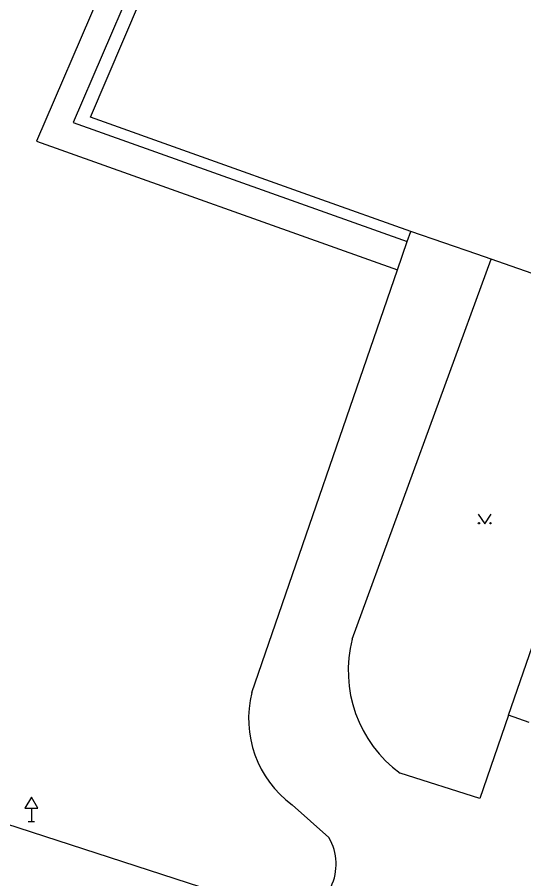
# Model space of a CAD drawing. Extents: x -599951 to -598963, y -1164095 to -1162939.
# Drawn here: x -599085.8 to -599046.6, y -1163587.2 to -1163520.6 of the extents above; entities that cross this region are included whole.
import ezdxf

# ---------------------------------------------------------------- set-up
doc = ezdxf.new("R2010")
doc.units = 0
for name, color, linetype in [('Level 10', 7, 'Continuous'), ('Level 11', 7, 'Continuous'), ('Level 34', 7, 'Continuous'), ('Level 36', 7, 'Continuous'), ('Level 51', 7, 'Continuous')]:
    doc.layers.add(name, color=color, linetype=linetype)

msp = doc.modelspace()

# ---------------------------------------------------------------- linework, layer by layer
at = {"layer": 'Level 10'}
msp.add_lwpolyline([(-599090.76, -1163581.6), (-599064.53, -1163590.11), (-599061.72, -1163591.02)], dxfattribs=at)
at = {"layer": 'Level 11'}
for points in [[(-599069.81, -1163496.61), (-599084.28, -1163530.18), (-599056.35, -1163540.14)], [(-599067.99, -1163497.5), (-599081.45, -1163528.73), (-599055.59, -1163537.95)], [(-599067.63, -1163572.8), (-599056.35, -1163540.14), (-599055.59, -1163537.95), (-599055.32, -1163537.16)], [(-599059.85, -1163568.66), (-599049.09, -1163539.31)], [(-599047.75, -1163574.54), (-599049.98, -1163580.99), (-599056.15, -1163579.03)], [(-599061.65, -1163584.01), (-599064.51, -1163581.47)]]:
    msp.add_lwpolyline(points, dxfattribs=at)
for centre, radius, start, end in [((-599050.34, -1163571.112), 9.821, 165.54424, 233.72841), ((-599059.57, -1163574.796), 8.303, 166.09065, 233.49306), ((-599065.202, -1163586.063), 4.103, 279.43033, 30.02276)]:
    msp.add_arc(centre, radius, start, end, dxfattribs=at)
at = {"layer": 'Level 34'}
for p, q in [((-599084.67, -1163581.742), (-599084.67, -1163582.76)), ((-599084.92, -1163582.76), (-599084.42, -1163582.76))]:
    msp.add_line(p, q, dxfattribs=at)
msp.add_lwpolyline([(-599085.17, -1163581.742), (-599084.17, -1163581.742), (-599084.67, -1163580.876)], close=True, dxfattribs=at)
at = {"layer": 'Level 36'}
msp.add_lwpolyline([(-599050.1, -1163559.01), (-599049.6, -1163559.76), (-599049.1, -1163559.01)], dxfattribs=at)
for centre in [(-599050.05, -1163559.71), (-599049.151, -1163559.71)]:
    msp.add_circle(centre, 0.05, dxfattribs=at)
at = {"layer": 'Level 51'}
for points in [[(-599080.09, -1163528.34), (-599074.93, -1163516.24)], [(-599072.24, -1163531.13), (-599080.09, -1163528.34)], [(-599062.56, -1163534.58), (-599072.24, -1163531.13)], [(-599055.32, -1163537.16), (-599062.56, -1163534.58)], [(-599050.22, -1163538.91), (-599055.32, -1163537.16)], [(-599037.01, -1163543.52), (-599049.09, -1163539.31), (-599050.22, -1163538.91)], [(-599047.75, -1163574.54), (-599037.01, -1163543.52)], [(-599046.17, -1163575.12), (-599047.75, -1163574.54)]]:
    msp.add_lwpolyline(points, dxfattribs=at)

doc.saveas('drawing.dxf')
